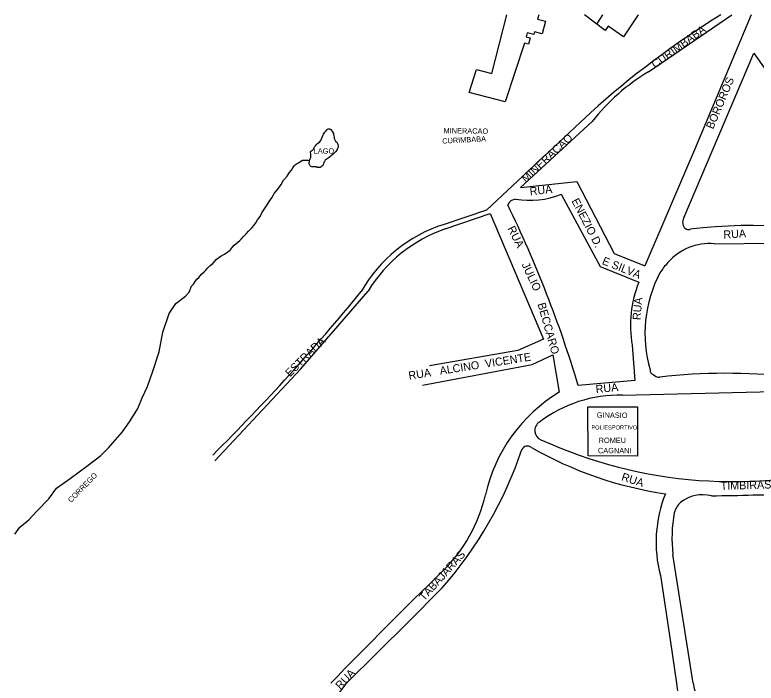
# Model space of a CAD drawing. Extents: x 325709 to 364434, y 7573432 to 7597073.
# Drawn here: x 333550 to 334105, y 7590002 to 7590502 of the extents above; entities that cross this region are included whole.
import ezdxf

# ---------------------------------------------------------------- set-up
doc = ezdxf.new("R2010")
doc.units = 0
for name, color, linetype in [('EDIFEXISTENT', 7, 'Continuous'), ('EDIFIDENTIF', 7, 'Continuous'), ('EDIFOBRAEXIS', 7, 'Continuous'), ('LOGRADOURO', 7, 'Continuous'), ('LOGRADOURO_TEXTO', 7, 'Continuous')]:
    doc.layers.add(name, color=color, linetype=linetype)

msp = doc.modelspace()

# ---------------------------------------------------------------- linework, layer by layer
at = {"layer": 'EDIFEXISTENT'}
for p, q in [((333990.35, 7590501.91), (333985.94, 7590495.04)), ((334016.51, 7590171.73), (333979.69, 7590171.89))]:
    msp.add_line(p, q, dxfattribs=at)
for points in [[(333942.56, 7590501.91), (333941.74, 7590498.78), (333947.61, 7590497.26), (333945.1, 7590487.58), (333939.29, 7590489.09), (333938.79, 7590487.15), (333933.95, 7590488.4), (333933.2, 7590485.5), (333936.1, 7590484.75), (333934.85, 7590479.91), (333931.94, 7590480.66), (333917.5, 7590436.89), (333890.39, 7590443.91), (333895.88, 7590461.09), (333907.49, 7590458.07), (333918.79, 7590501.91)], [(334016.97, 7590501.91), (334006.16, 7590485.56), (333994.65, 7590493.52), (333992.37, 7590490.24), (333976.75, 7590501.91)], [(333979.69, 7590171.89), (333979.46, 7590208.7), (334016.64, 7590208.7), (334016.51, 7590171.73)]]:
    msp.add_lwpolyline(points, dxfattribs=at)
at = {"layer": 'EDIFOBRAEXIS'}
for points in [[(333680.79, 7590294.49), (333682.6, 7590298.82), (333684.01, 7590300.41), (333685.4, 7590302.44), (333686.56, 7590304.2), (333687.98, 7590305.42), (333689.98, 7590307.79), (333691.95, 7590309.7), (333693.17, 7590310.64), (333694.86, 7590312.73), (333696.56, 7590314.41), (333698.61, 7590315.83), (333700.05, 7590317.54), (333701.16, 7590318.94), (333703.04, 7590320.32), (333704.79, 7590321.51), (333707.32, 7590322.92), (333709.83, 7590324.57), (333711.47, 7590325.92), (333713.09, 7590327.81), (333714.48, 7590329.61), (333717.24, 7590331.83), (333718.84, 7590333.18), (333719.7, 7590334.07), (333721.62, 7590336.13), (333723.57, 7590338.19), (333725.31, 7590340), (333727.69, 7590342.57), (333729.54, 7590344.58), (333730.78, 7590346.36), (333731.89, 7590348.52), (333733.96, 7590350.99), (333735.32, 7590353.81), (333737.67, 7590357.5), (333739.21, 7590359.66), (333740.73, 7590362.18), (333742.67, 7590365.13), (333743.99, 7590367.19), (333744.54, 7590368.31), (333747.17, 7590371.51), (333749.6, 7590374.92), (333751.57, 7590378.13), (333754.17, 7590381.13), (333755.69, 7590383.67), (333757.36, 7590385.76), (333758.55, 7590387.44), (333759.66, 7590389.14), (333760.44, 7590389.93), (333761.28, 7590390.54), (333762.67, 7590391.26), (333763.76, 7590391.89), (333764.27, 7590392.28), (333765.18, 7590392.91), (333765.61, 7590393.07), (333766.88, 7590393.17), (333768.05, 7590393.2), (333769.14, 7590393.28), (333769.85, 7590393.23), (333770.69, 7590392.93), (333770.97, 7590392.96), (333771.55, 7590394.18), (333771.82, 7590395.27), (333771.99, 7590396.51), (333771.87, 7590397.94), (333771.73, 7590398.85), (333771.73, 7590399.51), (333771.88, 7590399.79), (333772.04, 7590399.94), (333772.52, 7590400.25), (333772.8, 7590400.45), (333773.35, 7590400.78), (333774.49, 7590402.61), (333774.79, 7590403.1), (333775.53, 7590403.96), (333776.51, 7590405.08), (333777.27, 7590405.82), (333778.44, 7590406.76), (333779.3, 7590407.88), (333780.03, 7590409.18), (333780.78, 7590410.93), (333781.39, 7590412.53), (333782.37, 7590414.18), (333783.38, 7590415.25), (333783.99, 7590415.92), (333784.45, 7590416.3), (333784.93, 7590416.68), (333785.18, 7590416.73), (333785.74, 7590416.73), (333786.25, 7590416.68), (333786.96, 7590416.03), (333787.6, 7590415.22), (333788.01, 7590414.58), (333788.44, 7590413.9), (333788.85, 7590413.14), (333789, 7590412.2), (333789.08, 7590411.54), (333789.31, 7590410.32), (333789.52, 7590409.64), (333789.77, 7590408.9), (333790, 7590408.42), (333790.51, 7590407.48), (333790.77, 7590407.23), (333791.28, 7590406.7), (333791.71, 7590406.12), (333791.92, 7590405.61), (333792.17, 7590404.8), (333792.28, 7590403.86), (333792.28, 7590403), (333791.88, 7590401.8), (333791.32, 7590400.71), (333790.39, 7590399.49), (333788.94, 7590397.94), (333787.05, 7590396.43), (333785.86, 7590395.44), (333784.84, 7590394.67), (333784.11, 7590394.22), (333783.32, 7590393.63), (333782.72, 7590393.07), (333782.16, 7590392.2), (333781.76, 7590391.44), (333781.33, 7590390.5), (333781.13, 7590390.02), (333780.82, 7590389.23), (333780.22, 7590388.65), (333779.58, 7590388.24), (333778.8, 7590387.78), (333777.38, 7590387.72), (333776.69, 7590387.82), (333775.83, 7590388.18), (333775.07, 7590388.25), (333773.97, 7590388.25), (333773.06, 7590388.24), (333772.63, 7590388.27), (333772.04, 7590388.49), (333771.79, 7590388.65), (333771.79, 7590388.65), (333771.46, 7590389.1), (333771.18, 7590389.51), (333770.95, 7590389.91), (333770.8, 7590390.39), (333770.74, 7590390.8), (333770.74, 7590391.15), (333770.74, 7590391.31), (333770.79, 7590391.59), (333770.84, 7590391.81), (333770.97, 7590392.96)], [(333550.29, 7590113.28), (333554.08, 7590118.56), (333560.79, 7590124.11), (333566.77, 7590130.62), (333575.73, 7590139.72), (333581.5, 7590147.9), (333591.85, 7590155.13), (333605.24, 7590165.04), (333614.8, 7590172.24), (333620.33, 7590178.06), (333630.89, 7590189.93), (333636.67, 7590198.09), (333642.45, 7590207.49), (333645.74, 7590215.35), (333649.53, 7590223.9), (333653.56, 7590235.39), (333658.34, 7590249.7), (333661.08, 7590264.41), (333665.82, 7590278.37), (333670.86, 7590285.96), (333678.08, 7590291.41), (333680.79, 7590294.49)]]:
    msp.add_lwpolyline(points, dxfattribs=at)
at = {"layer": 'LOGRADOURO'}
for p, q in [((334024.8, 7590459.27), (334087.08, 7590501.91)), ((334051.11, 7590350.07), (334103.58, 7590473.12)), ((334103.58, 7590473.12), (334205.75, 7590328.98)), ((333929.03, 7590372.84), (333982.68, 7590422.15)), ((333872.64, 7590341.69), (333906.28, 7590353.28)), ((333906.28, 7590353.28), (333946.06, 7590259.29)), ((334074.03, 7590330.57), (334135.47, 7590331.12)), ((334012.57, 7590254.79), (334014.42, 7590228.28)), ((334014.42, 7590228.28), (333972.17, 7590224.5)), ((334005.28, 7590217.34), (334128.35, 7590220.39)), ((333930, 7590176.83), (333930, 7590176.83)), ((334058.19, 7590001.91), (334043.04, 7590098.28))]:
    msp.add_line(p, q, dxfattribs=at)
for points in [[(334101.67, 7590501.91), (334059.26, 7590400.81), (334022.04, 7590314.09)], [(333981.3, 7590428.71), (333903.43, 7590355.66), (333871.66, 7590345.11)], [(333929.03, 7590372.84), (333971.17, 7590377.35), (333998.99, 7590323.35), (334022.04, 7590314.09)], [(333959.5, 7590367.68), (333988.59, 7590313.58), (334017.41, 7590301.82)], [(333700.07, 7590168.25), (333764.5, 7590236.97), (333814.87, 7590295.29)], [(333946.06, 7590259.29), (333926.85, 7590250.89), (333860.76, 7590239.38)], [(333855.44, 7590224.79), (333937.69, 7590240.38), (333953.18, 7590247.57), (333957.97, 7590219.62)], [(334033.72, 7590082.45), (334041.05, 7590034.31), (334045.76, 7590001.91)], [(333798.6, 7590001.91), (333844.82, 7590047.63), (333870.29, 7590073.22)]]:
    msp.add_lwpolyline(points, dxfattribs=at)
for centre, radius, start, end in [((334445.04, 7589911.84), 694.42, 121.81679, 131.89877), ((334101.98, 7590329.23), 151.22, 120.6892, 142.0846), ((333935.72, 7590427.87), 64.72, 260.6728, 291.5648), ((333925.8, 7590356.9), 7.12, 94.5807, 155.2303), ((333108.25, 7589965.34), 901.95, 16.69851, 25.94047), ((333904.52, 7590241.19), 108.99, 107.544, 150.4418), ((334055.9, 7590347.21), 5.58, 149.2399, 196.7981), ((334054.94, 7590345.68), 4.38, 181.1428, 284.5362), ((333907.44, 7590239.2), 108.24, 108.7552, 148.7896), ((334101.65, 7589984.05), 360.29, 73.2067, 97.2735), ((334070.33, 7590289.68), 41.06, 84.8361, 139.1625), ((334071.8, 7590285.1), 45.24, 135.9902, 148.1901), ((334119.59, 7590263.39), 97.52, 152.1553, 196.1564), ((334100.1, 7590269.54), 88.77, 158.6755, 189.5632), ((332539.7, 7591336.68), 1642.59, 314.86814, 320.63967), ((334028.89, 7590235.91), 3, 173.3368, 259.7811), ((334083.02, 7589800.42), 433.3, 70.8492, 96.6103), ((334032.71, 7590236.34), 5.51, 217.8655, 274.442), ((334020.17, 7590116.62), 120.33, 121.125, 167.4587), ((334003.1, 7590117.7), 99.66, 88.7444, 127.0481), ((333946.87, 7590191.15), 7.19, 122.0603, 189.2983), ((333946.76, 7590190.57), 7.01, 184.7343, 248.5481), ((334088.14, 7590498.78), 346.09, 245.4223, 286.0592), ((333934.28, 7590174.5), 4.88, 104.7595, 151.4873), ((333933.96, 7590173.99), 5.31, 53.5183, 99.9432), ((334078.45, 7590425.08), 284.42, 240.2038, 261.7289), ((333644.06, 7590272.6), 301.54, 318.6095, 341.4827), ((333789.05, 7590169.13), 116.69, 314.495, 346.9299), ((334126.12, 7590107.39), 95.71, 157.761, 195.1075), ((334065.3, 7590115.93), 26.96, 75.8722, 128.018), ((334012.91, 7593951.62), 3810, 270.88685, 271.82946), ((334061.98, 7590123.95), 18.74, 135.1326, 162.9954), ((334146.75, 7590110.47), 104.43, 169.5403, 186.7048), ((336697.09, 7587176.31), 4056.29, 134.16767, 135.84522), ((333674.74, 7590087.13), 150.34, 272.5354, 325.4694), ((334095.95, 7590006.61), 50.4, 185.3504, 223.5092), ((334112.04, 7590011.63), 54.72, 190.2242, 223.568)]:
    msp.add_arc(centre, radius, start, end, dxfattribs=at)

# ---------------------------------------------------------------- texts
at = {"layer": 'EDIFIDENTIF'}
for s, rotation, p in [('MINERACAO', 359.2523, (333871.27, 7590413.3)), ('CURIMBABA', 3.0229, (333870.4, 7590405.52)), ('GINASIO', 359.6981, (333986.04, 7590200.47)), ('CAGNANI', 359.8733, (333986.93, 7590173.95)), ('CORREGO', 45.6099, (333592.42, 7590136.66))]:
    msp.add_text(s, height=4, rotation=rotation, dxfattribs=at).set_placement(p)
for s, height, p in [('LAGO', 4, (333774.07, 7590398.07)), ('POLIESPORTIVO', 3.0633, (333982.01, 7590191.69)), ('ROMEU', 4, (333987.41, 7590181.58))]:
    msp.add_text(s, height=height, dxfattribs=at).set_placement(p)
at = {"layer": 'LOGRADOURO_TEXTO'}
for s, rotation, p in [('CURIMBABA', 35.9776, (334029.66, 7590461.66)), ('BOROROS', 67.1545, (334073.14, 7590415.92)), ('MINERACAO', 42.9674, (333932.99, 7590376.08)), ('RUA', 6.1088, (333936.13, 7590366.83)), ('ENEZIO D.', 297.2519, (333966.95, 7590362.76)), ('RUA', 296.4619, (333919.04, 7590342.14)), ('RUA', 3.2103, (334081.02, 7590334.51)), ('E SILVA', 338.1197, (333989.51, 7590315.57)), ('JULIO', 295.1096, (333929.63, 7590315.07)), ('RUA', 85.1805, (334018.75, 7590273.35)), ('BECCARO', 285.8329, (333941.62, 7590285.62)), ('ESTRADA', 44.6984, (333756.26, 7590230.61)), ('RUA   ALCINO  VICENTE', 8.8726, (333845.54, 7590228.97)), ('RUA', 5.7713, (333985.52, 7590218.87)), ('RUA', 342.1779, (334004.05, 7590153.8)), ('TIMBIRAS', 1.7308, (334078.93, 7590146.45)), ('TABAJARAS', 48.1808, (333856.85, 7590062.93)), ('RUA', 46.6149, (333794.06, 7589996.76))]:
    msp.add_text(s, height=6, rotation=rotation, dxfattribs=at).set_placement(p)

doc.saveas('drawing.dxf')
